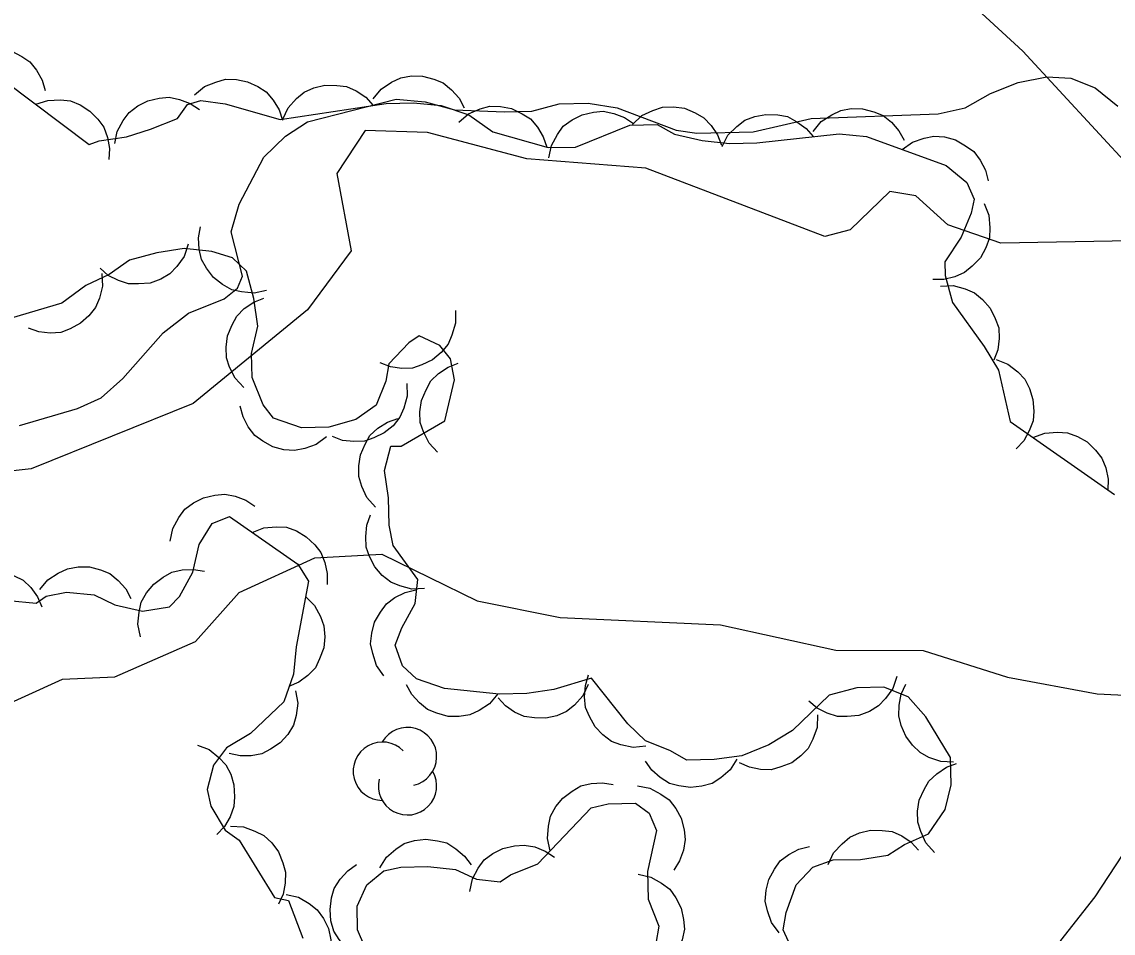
# Model space of a CAD drawing. Extents: x 336540 to 340074, y 5572036 to 5573747.
# Drawn here: x 337932.59 to 337968.37, y 5573474.07 to 5573503.96 of the extents above; entities that cross this region are included whole.
import ezdxf

# ---------------------------------------------------------------- set-up
doc = ezdxf.new("R2010")
doc.units = 0
for name, color, linetype in [('Niveau 2', 7, 'Continuous'), ('Niveau 22', 7, 'Continuous'), ('Niveau 44', 7, 'Continuous')]:
    doc.layers.add(name, color=color, linetype=linetype)

msp = doc.modelspace()

# ---------------------------------------------------------------- linework, layer by layer
at = {"layer": 'Niveau 2'}
for points in [[(337932.51, 5573490.72), (337934.41, 5573491.27), (337935.19, 5573491.63), (337935.9, 5573492.26), (337937.22, 5573493.76), (337938.05, 5573494.4), (337939.22, 5573494.87), (337939.66, 5573495.22), (337939.82, 5573495.62), (337939.45, 5573497.07), (337939.71, 5573497.98), (337940.52, 5573499.52), (337941.23, 5573500.21), (337941.95, 5573500.68), (337944.86, 5573501.42), (337945.81, 5573501.33), (337946.77, 5573501.07), (337948.41, 5573501), (337949.31, 5573501.02), (337950.2, 5573501.27), (337951.15, 5573501.29), (337952.11, 5573501.14), (337954.04, 5573500.4), (337954.72, 5573500.3), (337956.57, 5573500.35), (337958.47, 5573500.79), (337962.63, 5573500.94), (337963.52, 5573501.13), (337964.35, 5573501.6), (337965.25, 5573501.96), (337966.2, 5573502.15), (337966.98, 5573502.11), (337967.78, 5573501.79), (337968.52, 5573501.19)], [(338009.73, 5573496.16), (337994.5, 5573496.38), (337991.44, 5573496.55), (337990.22, 5573497), (337987, 5573497.35), (337975.19, 5573496.56), (337973.82, 5573496.86), (337964.69, 5573496.7), (337962.95, 5573497.3), (337961.9, 5573498.25), (337961.05, 5573498.39), (337959.75, 5573497.13), (337958.92, 5573496.91), (337953.05, 5573499.16), (337949.14, 5573499.46), (337945.89, 5573500.33), (337943.84, 5573500.39), (337942.91, 5573498.98), (337943.38, 5573496.45), (337941.95, 5573494.51), (337938.2, 5573491.44), (337932.89, 5573489.3), (337930.2, 5573489)], [(337930.12, 5573480.67), (337933.92, 5573482.4), (337935.63, 5573482.48), (337938.28, 5573483.64), (337939.71, 5573485.24), (337942.19, 5573486.38), (337944.39, 5573486.5), (337947.52, 5573484.97), (337950.24, 5573484.42), (337955.49, 5573484.18), (337959.28, 5573483.35), (337962.14, 5573483.34), (337964.9, 5573482.46), (337967.84, 5573481.92), (337972.57, 5573481.69)]]:
    msp.add_lwpolyline(points, dxfattribs=at)
at = {"layer": 'Niveau 22'}
for points in [[(337998.79, 5573458.35), (337995.86, 5573463.65), (337994.96, 5573464.98), (337987.26, 5573474.65), (337986.18, 5573476.29), (337984.9, 5573478.61), (337984.36, 5573479.11), (337982.94, 5573480.89), (337981.27, 5573482.8), (337978.1, 5573485.7), (337975.84, 5573487.47), (337973.87, 5573489.67), (337971.27, 5573493.54), (337970.11, 5573495.67), (337969.55, 5573497.17), (337968.98, 5573499.12), (337965.41, 5573502.99), (337962.43, 5573505.74)], [(337956.29, 5573461.84), (337957.76, 5573464.31), (337958.62, 5573465.37), (337960.67, 5573467.76), (337964.68, 5573471.72), (337966.65, 5573473.83), (337967.78, 5573475.26), (337969.13, 5573477.33), (337970.03, 5573479.14), (337971.35, 5573482.44), (337971.99, 5573487.76), (337972.11, 5573489.45), (337972.57, 5573491.65)]]:
    msp.add_lwpolyline(points, dxfattribs=at)
at = {"layer": 'Niveau 44'}
for points in [[(337930.5, 5573502.63), (337930.83, 5573502.88), (337931.21, 5573503.03), (337931.53, 5573503.1), (337931.88, 5573503.08), (337932.24, 5573503), (337932.58, 5573502.82), (337932.85, 5573502.64), (337933.07, 5573502.37), (337933.25, 5573502.04), (337933.35, 5573501.7)], [(337932.05, 5573502), (337934.79, 5573499.93), (337935.12, 5573500.05), (337936.02, 5573500.18), (337936.8, 5573500.43), (337937.69, 5573500.79), (337938.02, 5573501.24), (337938.46, 5573501.37), (337939.25, 5573501.27), (337941.06, 5573500.75), (337944.53, 5573501.28), (337945.43, 5573501.3), (337946.33, 5573501.21), (337947.24, 5573500.9), (337948.03, 5573500.35), (337949.84, 5573499.83), (337950.74, 5573499.85), (337952.52, 5573500.57), (337953.42, 5573500.59), (337953.99, 5573500.27)], [(337938.25, 5573501.56), (337938.57, 5573501.83), (337938.95, 5573501.98), (337939.26, 5573502.07), (337939.62, 5573502.06), (337939.98, 5573501.99), (337940.32, 5573501.83), (337940.6, 5573501.66), (337940.83, 5573501.39), (337941.02, 5573501.07), (337941.13, 5573500.73)], [(337944.1, 5573501.43), (337944.37, 5573501.75), (337944.71, 5573501.98), (337945.01, 5573502.12), (337945.36, 5573502.18), (337945.72, 5573502.17), (337946.09, 5573502.07), (337946.4, 5573501.95), (337946.67, 5573501.73), (337946.92, 5573501.45), (337947.09, 5573501.13)], [(337941.14, 5573500.76), (337941.32, 5573501.14), (337941.59, 5573501.44), (337941.84, 5573501.65), (337942.16, 5573501.79), (337942.52, 5573501.88), (337942.91, 5573501.87), (337943.23, 5573501.83), (337943.55, 5573501.69), (337943.86, 5573501.48), (337944.1, 5573501.21)], [(337933.04, 5573501.25), (337933.44, 5573501.38), (337933.85, 5573501.4), (337934.18, 5573501.36), (337934.5, 5573501.23), (337934.81, 5573501.03), (337935.08, 5573500.76), (337935.27, 5573500.5), (337935.39, 5573500.16), (337935.46, 5573499.8), (337935.44, 5573499.44)], [(337935.63, 5573499.96), (337935.71, 5573500.36), (337935.91, 5573500.72), (337936.11, 5573500.98), (337936.39, 5573501.2), (337936.72, 5573501.36), (337937.09, 5573501.45), (337937.42, 5573501.48), (337937.76, 5573501.41), (337938.11, 5573501.28), (337938.41, 5573501.08)], [(337946.91, 5573500.67), (337947.23, 5573500.94), (337947.61, 5573501.1), (337947.93, 5573501.19), (337948.28, 5573501.18), (337948.64, 5573501.11), (337948.99, 5573500.94), (337949.26, 5573500.77), (337949.49, 5573500.5), (337949.68, 5573500.18), (337949.8, 5573499.84)], [(337949.86, 5573499.5), (337949.95, 5573499.9), (337950.15, 5573500.26), (337950.34, 5573500.53), (337950.63, 5573500.74), (337950.96, 5573500.9), (337951.33, 5573500.99), (337951.65, 5573501.02), (337952, 5573500.95), (337952.35, 5573500.82), (337952.64, 5573500.62)], [(337952.61, 5573500.59), (337952.91, 5573500.88), (337953.28, 5573501.05), (337953.59, 5573501.16), (337953.95, 5573501.17), (337954.31, 5573501.12), (337954.66, 5573500.97), (337954.95, 5573500.81), (337955.19, 5573500.55), (337955.4, 5573500.25), (337955.53, 5573499.91)], [(337955.55, 5573499.87), (337955.74, 5573500.24), (337956.03, 5573500.52), (337956.29, 5573500.73), (337956.62, 5573500.85), (337956.98, 5573500.92), (337957.37, 5573500.9), (337957.69, 5573500.85), (337958, 5573500.68), (337958.3, 5573500.46), (337958.53, 5573500.19)], [(337958.53, 5573500.36), (337958.8, 5573500.69), (337959.14, 5573500.91), (337959.44, 5573501.05), (337959.78, 5573501.11), (337960.15, 5573501.1), (337960.52, 5573501), (337960.83, 5573500.88), (337961.1, 5573500.66), (337961.34, 5573500.38), (337961.52, 5573500.07)], [(337953.99, 5573500.27), (337954.89, 5573500.06), (337955.79, 5573499.97), (337956.69, 5573499.99), (337959.38, 5573500.28), (337960.28, 5573500.19), (337962.89, 5573499.24), (337963.57, 5573498.69), (337963.81, 5573498.14), (337963.71, 5573497.68), (337963.39, 5573496.89), (337962.85, 5573496.09), (337962.86, 5573495.64), (337963.1, 5573494.75), (337964.14, 5573493.31), (337964.61, 5573492.53), (337964.99, 5573490.85), (337968.41, 5573488.46)], [(337961.45, 5573499.77), (337961.79, 5573500.01), (337962.17, 5573500.14), (337962.49, 5573500.21), (337962.84, 5573500.18), (337963.2, 5573500.08), (337963.53, 5573499.89), (337963.8, 5573499.7), (337964.01, 5573499.42), (337964.18, 5573499.09), (337964.27, 5573498.74)], [(337964.14, 5573498), (337964.29, 5573497.61), (337964.33, 5573497.2), (337964.31, 5573496.87), (337964.2, 5573496.54), (337964.02, 5573496.22), (337963.75, 5573495.94), (337963.5, 5573495.73), (337963.18, 5573495.59), (337962.82, 5573495.51), (337962.46, 5573495.51)], [(337940.61, 5573495.15), (337940.2, 5573495.06), (337939.79, 5573495.1), (337939.47, 5573495.17), (337939.16, 5573495.34), (337938.87, 5573495.57), (337938.64, 5573495.88), (337938.48, 5573496.16), (337938.4, 5573496.5), (337938.38, 5573496.87), (337938.44, 5573497.23)], [(337938.04, 5573496.66), (337937.91, 5573496.26), (337937.67, 5573495.93), (337937.44, 5573495.69), (337937.14, 5573495.52), (337936.79, 5573495.39), (337936.41, 5573495.36), (337936.08, 5573495.36), (337935.75, 5573495.47), (337935.42, 5573495.64), (337935.15, 5573495.88)], [(337959.19, 5573476.47), (337960.09, 5573476.49), (337960.98, 5573476.63), (337961.53, 5573476.98), (337962.31, 5573477.33), (337962.86, 5573478.13), (337963.06, 5573478.93), (337963.04, 5573479.83), (337962.23, 5573481.16), (337961.65, 5573481.82), (337960.85, 5573482.14), (337959.96, 5573482.12), (337959.06, 5573481.87), (337957.85, 5573480.72), (337957.08, 5573480.25), (337956.19, 5573479.89), (337955.29, 5573479.76), (337954.39, 5573479.74), (337953.83, 5573480.06), (337953.03, 5573480.38), (337952.46, 5573480.93), (337951.26, 5573482.43), (337950.03, 5573482.06), (337949.14, 5573481.93), (337948.24, 5573481.91), (337946.44, 5573482.09), (337945.53, 5573482.41), (337945.07, 5573482.84), (337944.83, 5573483.51), (337945.04, 5573484.08), (337945.48, 5573484.88), (337945.57, 5573485.67), (337944.76, 5573486.78), (337944.63, 5573487.45), (337944.61, 5573488.35), (337944.48, 5573489.24), (337944.68, 5573490.04), (337945.02, 5573490.04), (337946.46, 5573490.87), (337946.77, 5573492.22), (337946.64, 5573492.9), (337946.29, 5573493.34), (337945.61, 5573493.66), (337945.28, 5573493.43), (337944.62, 5573492.74), (337944.52, 5573492.17), (337944.2, 5573491.38), (337943.54, 5573490.91), (337942.65, 5573490.66), (337941.75, 5573490.64), (337940.84, 5573490.96), (337940.5, 5573491.4), (337940.14, 5573492.29), (337940.12, 5573493.08), (337940.32, 5573493.98), (337940.19, 5573494.88), (337939.95, 5573495.78), (337939.49, 5573496.22), (337938.81, 5573496.42), (337937.91, 5573496.52), (337937.01, 5573496.38), (337936.12, 5573496.14), (337935.45, 5573495.67), (337934.68, 5573495.31), (337933.9, 5573494.73), (337932.23, 5573494.24)], [(337935.21, 5573495.7), (337935.23, 5573495.29), (337935.13, 5573494.89), (337935, 5573494.59), (337934.78, 5573494.31), (337934.51, 5573494.07), (337934.17, 5573493.89), (337933.86, 5573493.77), (337933.51, 5573493.75), (337933.14, 5573493.79), (337932.8, 5573493.91)], [(337962.71, 5573495.29), (337963.12, 5573495.31), (337963.52, 5573495.2), (337963.82, 5573495.07), (337964.09, 5573494.85), (337964.34, 5573494.57), (337964.5, 5573494.23), (337964.62, 5573493.92), (337964.63, 5573493.57), (337964.59, 5573493.2), (337964.46, 5573492.86)], [(337939.87, 5573491.96), (337939.58, 5573492.27), (337939.4, 5573492.63), (337939.3, 5573492.94), (337939.28, 5573493.29), (337939.33, 5573493.66), (337939.48, 5573494.02), (337939.63, 5573494.3), (337939.88, 5573494.55), (337940.19, 5573494.76), (337940.52, 5573494.89)], [(337946.8, 5573494.49), (337946.81, 5573494.07), (337946.69, 5573493.68), (337946.56, 5573493.38), (337946.33, 5573493.11), (337946.05, 5573492.87), (337945.7, 5573492.71), (337945.39, 5573492.6), (337945.04, 5573492.59), (337944.67, 5573492.64), (337944.34, 5573492.77)], [(337946.22, 5573489.84), (337945.94, 5573490.14), (337945.76, 5573490.51), (337945.65, 5573490.82), (337945.64, 5573491.17), (337945.69, 5573491.54), (337945.84, 5573491.89), (337946, 5573492.18), (337946.25, 5573492.42), (337946.56, 5573492.63), (337946.89, 5573492.76)], [(337964.53, 5573492.88), (337964.92, 5573492.73), (337965.24, 5573492.48), (337965.47, 5573492.24), (337965.63, 5573491.93), (337965.74, 5573491.57), (337965.77, 5573491.19), (337965.75, 5573490.87), (337965.62, 5573490.54), (337965.44, 5573490.22), (337965.19, 5573489.95)], [(337945.21, 5573492.1), (337945.22, 5573491.68), (337945.11, 5573491.29), (337944.98, 5573490.99), (337944.76, 5573490.71), (337944.47, 5573490.48), (337944.13, 5573490.31), (337943.82, 5573490.2), (337943.47, 5573490.19), (337943.1, 5573490.23), (337942.77, 5573490.36)], [(337942.57, 5573490.35), (337942.24, 5573490.1), (337941.86, 5573489.96), (337941.53, 5573489.9), (337941.18, 5573489.92), (337940.82, 5573490.02), (337940.49, 5573490.2), (337940.22, 5573490.39), (337940.01, 5573490.67), (337939.84, 5573491), (337939.74, 5573491.35)], [(337944.18, 5573488.04), (337943.9, 5573488.36), (337943.73, 5573488.72), (337943.63, 5573489.04), (337943.63, 5573489.39), (337943.69, 5573489.76), (337943.84, 5573490.11), (337944, 5573490.39), (337944.26, 5573490.63), (337944.57, 5573490.83), (337944.91, 5573490.95)], [(337965.74, 5573490.32), (337966.13, 5573490.47), (337966.54, 5573490.5), (337966.87, 5573490.48), (337967.2, 5573490.36), (337967.52, 5573490.18), (337967.79, 5573489.91), (337968, 5573489.65), (337968.13, 5573489.33), (337968.21, 5573488.96), (337968.2, 5573488.6)], [(337937.45, 5573486.93), (337937.54, 5573487.34), (337937.73, 5573487.7), (337937.93, 5573487.97), (337938.21, 5573488.18), (337938.54, 5573488.35), (337938.91, 5573488.43), (337939.24, 5573488.47), (337939.58, 5573488.4), (337939.93, 5573488.27), (337940.23, 5573488.07)], [(337932.15, 5573484.98), (337933.05, 5573484.89), (337933.38, 5573485.12), (337934.05, 5573485.25), (337934.96, 5573485.16), (337935.64, 5573484.84), (337936.54, 5573484.63), (337937.43, 5573484.77), (337937.76, 5573485.11), (337938.19, 5573485.91), (337938.4, 5573486.81), (337938.83, 5573487.5), (337939.39, 5573487.73), (337941.64, 5573486.17), (337941.98, 5573485.61), (337941.58, 5573483.46), (337941.49, 5573482.56), (337941.18, 5573481.66), (337940.08, 5573480.62), (337939.3, 5573480.15), (337938.87, 5573479.58), (337938.66, 5573478.78), (337938.78, 5573478.23), (337939.25, 5573477.45), (337939.71, 5573477.12), (337940.87, 5573475.24), (337941.33, 5573475.14), (337941.8, 5573473.91)], [(337945.79, 5573485.37), (337945.37, 5573485.35), (337944.98, 5573485.46), (337944.68, 5573485.58), (337944.4, 5573485.8), (337944.16, 5573486.08), (337943.99, 5573486.42), (337943.88, 5573486.73), (337943.86, 5573487.08), (337943.9, 5573487.45), (337944.02, 5573487.79)], [(337940.14, 5573487.21), (337940.52, 5573487.36), (337940.93, 5573487.39), (337941.26, 5573487.38), (337941.59, 5573487.26), (337941.91, 5573487.07), (337942.19, 5573486.8), (337942.39, 5573486.55), (337942.52, 5573486.23), (337942.6, 5573485.86), (337942.6, 5573485.5)], [(337930.29, 5573485.33), (337930.59, 5573485.63), (337930.95, 5573485.82), (337931.26, 5573485.94), (337931.61, 5573485.96), (337931.97, 5573485.93), (337932.33, 5573485.79), (337932.63, 5573485.65), (337932.88, 5573485.4), (337933.1, 5573485.1), (337933.24, 5573484.77)], [(337933.18, 5573485.34), (337933.44, 5573485.66), (337933.78, 5573485.88), (337934.08, 5573486.02), (337934.43, 5573486.08), (337934.8, 5573486.08), (337935.17, 5573485.98), (337935.47, 5573485.86), (337935.74, 5573485.64), (337935.99, 5573485.36), (337936.16, 5573485.04)], [(337936.48, 5573483.79), (337936.39, 5573484.2), (337936.43, 5573484.6), (337936.5, 5573484.92), (337936.67, 5573485.23), (337936.91, 5573485.52), (337937.22, 5573485.74), (337937.5, 5573485.91), (337937.84, 5573485.98), (337938.21, 5573486), (337938.57, 5573485.94)], [(337944.46, 5573482.51), (337944.22, 5573482.85), (337944.09, 5573483.24), (337944.02, 5573483.56), (337944.06, 5573483.91), (337944.15, 5573484.27), (337944.35, 5573484.6), (337944.54, 5573484.87), (337944.82, 5573485.08), (337945.15, 5573485.24), (337945.5, 5573485.33)], [(337941.89, 5573485.11), (337942.18, 5573484.81), (337942.38, 5573484.45), (337942.49, 5573484.15), (337942.52, 5573483.79), (337942.49, 5573483.43), (337942.35, 5573483.07), (337942.21, 5573482.77), (337941.96, 5573482.52), (337941.67, 5573482.3), (337941.34, 5573482.16)], [(337953.05, 5573480.2), (337952.63, 5573480.16), (337952.23, 5573480.25), (337951.92, 5573480.36), (337951.64, 5573480.57), (337951.39, 5573480.84), (337951.2, 5573481.17), (337951.07, 5573481.47), (337951.04, 5573481.82), (337951.07, 5573482.19), (337951.17, 5573482.54)], [(337961.28, 5573482.49), (337961.14, 5573482.09), (337960.91, 5573481.76), (337960.68, 5573481.52), (337960.38, 5573481.34), (337960.03, 5573481.21), (337959.65, 5573481.17), (337959.33, 5573481.17), (337958.99, 5573481.28), (337958.66, 5573481.45), (337958.39, 5573481.68)], [(337941.56, 5573482.02), (337941.63, 5573481.61), (337941.58, 5573481.21), (337941.49, 5573480.89), (337941.31, 5573480.59), (337941.06, 5573480.31), (337940.74, 5573480.1), (337940.45, 5573479.95), (337940.11, 5573479.89), (337939.74, 5573479.89), (337939.38, 5573479.96)], [(337948.19, 5573481.92), (337947.92, 5573481.59), (337947.58, 5573481.37), (337947.28, 5573481.23), (337946.93, 5573481.17), (337946.56, 5573481.18), (337946.19, 5573481.28), (337945.89, 5573481.4), (337945.62, 5573481.62), (337945.37, 5573481.9), (337945.2, 5573482.21)], [(337951.16, 5573482.23), (337950.98, 5573481.85), (337950.71, 5573481.55), (337950.45, 5573481.34), (337950.13, 5573481.2), (337949.77, 5573481.12), (337949.39, 5573481.13), (337949.06, 5573481.17), (337948.74, 5573481.32), (337948.44, 5573481.53), (337948.2, 5573481.79)], [(337963.13, 5573479.68), (337962.72, 5573479.7), (337962.33, 5573479.83), (337962.04, 5573479.99), (337961.79, 5573480.23), (337961.57, 5573480.53), (337961.42, 5573480.88), (337961.34, 5573481.2), (337961.35, 5573481.55), (337961.42, 5573481.91), (337961.57, 5573482.24)], [(337958.68, 5573481.23), (337958.66, 5573480.81), (337958.52, 5573480.43), (337958.37, 5573480.13), (337958.13, 5573479.88), (337957.83, 5573479.66), (337957.47, 5573479.52), (337957.16, 5573479.43), (337956.81, 5573479.44), (337956.45, 5573479.51), (337956.12, 5573479.66)], [(337938.34, 5573480.24), (337938.73, 5573480.09), (337939.05, 5573479.83), (337939.27, 5573479.59), (337939.44, 5573479.28), (337939.54, 5573478.93), (337939.56, 5573478.54), (337939.54, 5573478.22), (337939.42, 5573477.89), (337939.23, 5573477.57), (337938.98, 5573477.31)], [(337956.03, 5573479.78), (337955.81, 5573479.43), (337955.5, 5573479.16), (337955.22, 5573478.98), (337954.88, 5573478.89), (337954.51, 5573478.85), (337954.13, 5573478.9), (337953.82, 5573478.98), (337953.52, 5573479.17), (337953.24, 5573479.42), (337953.03, 5573479.71)], [(337962.51, 5573476.72), (337962.23, 5573477.03), (337962.06, 5573477.4), (337961.96, 5573477.71), (337961.95, 5573478.07), (337962.01, 5573478.43), (337962.17, 5573478.78), (337962.33, 5573479.06), (337962.59, 5573479.3), (337962.9, 5573479.51), (337963.23, 5573479.63)], [(337949.91, 5573476.77), (337949.82, 5573477.18), (337949.85, 5573477.58), (337949.92, 5573477.91), (337950.09, 5573478.22), (337950.32, 5573478.5), (337950.63, 5573478.73), (337950.91, 5573478.9), (337951.25, 5573478.98), (337951.62, 5573479), (337951.98, 5573478.94)], [(337952.77, 5573478.9), (337953.18, 5573478.82), (337953.54, 5573478.63), (337953.81, 5573478.44), (337954.03, 5573478.16), (337954.2, 5573477.84), (337954.3, 5573477.46), (337954.34, 5573477.14), (337954.28, 5573476.79), (337954.15, 5573476.44), (337953.96, 5573476.14)], [(337944.31, 5573472.51), (337943.59, 5573474.18), (337943.58, 5573474.96), (337943.9, 5573475.65), (337944.45, 5573476.11), (337945.01, 5573476.23), (337945.9, 5573476.26), (337946.81, 5573476.16), (337947.49, 5573475.84), (337948.27, 5573475.75), (337948.61, 5573475.98), (337949.5, 5573476.34), (337951.25, 5573478.18), (337951.81, 5573478.31), (337952.71, 5573478.33), (337953.16, 5573478), (337953.4, 5573477.44), (337953.1, 5573476.09), (337953.12, 5573475.19)], [(337939.43, 5573477.58), (337939.85, 5573477.56), (337940.23, 5573477.42), (337940.52, 5573477.27), (337940.78, 5573477.03), (337941, 5573476.74), (337941.14, 5573476.38), (337941.23, 5573476.07), (337941.22, 5573475.71), (337941.15, 5573475.35), (337941, 5573475.02)], [(337959.03, 5573476.32), (337959.2, 5573476.7), (337959.48, 5573477), (337959.73, 5573477.22), (337960.05, 5573477.36), (337960.41, 5573477.45), (337960.79, 5573477.44), (337961.12, 5573477.4), (337961.44, 5573477.26), (337961.75, 5573477.05), (337961.99, 5573476.79)], [(337944.32, 5573476.21), (337944.54, 5573476.56), (337944.85, 5573476.83), (337945.12, 5573477.01), (337945.46, 5573477.11), (337945.83, 5573477.15), (337946.21, 5573477.1), (337946.52, 5573477.03), (337946.82, 5573476.84), (337947.1, 5573476.6), (337947.32, 5573476.31)], [(337947.27, 5573475.44), (337947.36, 5573475.85), (337947.55, 5573476.2), (337947.75, 5573476.47), (337948.03, 5573476.68), (337948.36, 5573476.85), (337948.74, 5573476.93), (337949.06, 5573476.96), (337949.41, 5573476.9), (337949.75, 5573476.76), (337950.05, 5573476.56)], [(337957.42, 5573474.08), (337957.17, 5573474.42), (337957.03, 5573474.8), (337956.96, 5573475.12), (337956.99, 5573475.48), (337957.08, 5573475.83), (337957.27, 5573476.17), (337957.45, 5573476.44), (337957.73, 5573476.65), (337958.06, 5573476.82), (337958.41, 5573476.91)], [(337943.6, 5573473.32), (337943.25, 5573473.55), (337942.99, 5573473.86), (337942.82, 5573474.14), (337942.72, 5573474.48), (337942.69, 5573474.85), (337942.74, 5573475.23), (337942.83, 5573475.54), (337943.02, 5573475.84), (337943.27, 5573476.11), (337943.56, 5573476.32)], [(337958.26, 5573472.63), (337957.55, 5573474.18), (337957.65, 5573474.75), (337957.97, 5573475.66), (337958.52, 5573476.23), (337959.19, 5573476.47)], [(337952.8, 5573476), (337953.21, 5573475.91), (337953.56, 5573475.71), (337953.83, 5573475.51), (337954.03, 5573475.23), (337954.2, 5573474.89), (337954.28, 5573474.52), (337954.31, 5573474.2), (337954.24, 5573473.85), (337954.1, 5573473.51), (337953.9, 5573473.21)], [(337941.25, 5573475.34), (337941.66, 5573475.25), (337942.01, 5573475.04), (337942.27, 5573474.84), (337942.48, 5573474.55), (337942.64, 5573474.22), (337942.72, 5573473.85), (337942.75, 5573473.52), (337942.67, 5573473.18), (337942.53, 5573472.83), (337942.32, 5573472.54)], [(337953.12, 5573475.19), (337953.47, 5573474.3), (337953.37, 5573473.73)]]:
    msp.add_lwpolyline(points, dxfattribs=at)
for centre, start, end in [((337945.23, 5573479.86), 282.2692, 149.7263), ((337944.407, 5573479.382), 44.1154, 269.804), ((337945.23, 5573478.903), 166.9369, 29.6212)]:
    msp.add_arc(centre, 0.957, start, end, dxfattribs=at)

doc.saveas('drawing.dxf')
